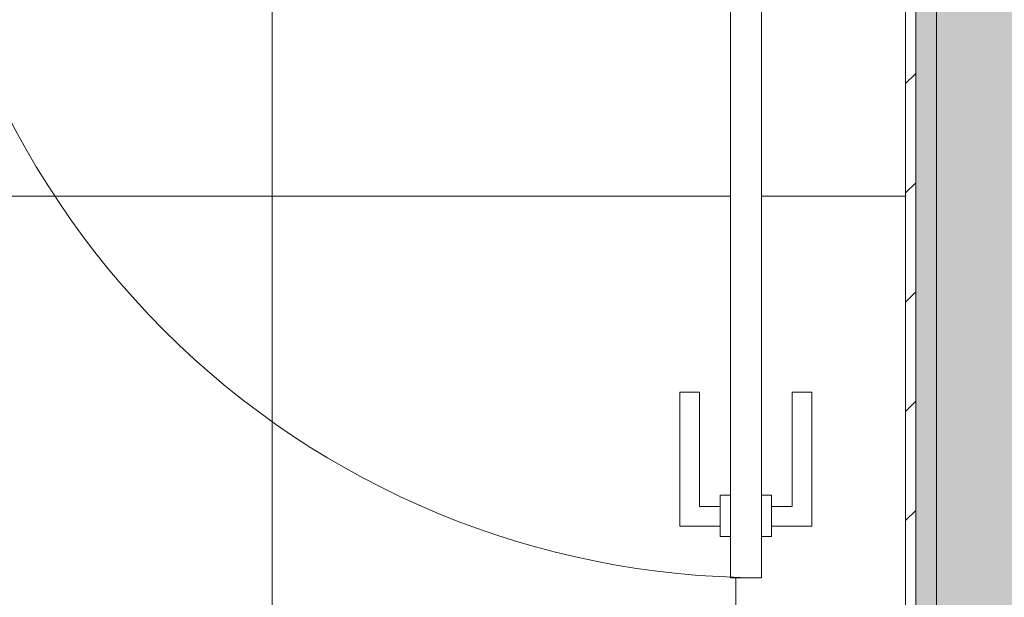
# Model space of a CAD drawing. Header units: millimetres. Extents: x 5980700 to 6194397, y -12939 to 2351883.
# Tile 461 of 587: x 6096857 to 6097812, y -2745 to -2184. Entities that reach past the tile are written whole.
import ezdxf

# ---------------------------------------------------------------- set-up
doc = ezdxf.new("R2010")
doc.units = ezdxf.units.MM
for name, color, linetype, lineweight in [('A-DOOR', 31, 'Continuous', 9), ('A-DOOR-OPNG', 31, 'Continuous', 9), ('A-FLOR-PATT', 8, 'Continuous', 18), ('A-WALL', 113, 'Continuous', 18), ('A-WALL-PATT', 111, 'Continuous', 25), ('I-WALL', 2, 'Continuous', 18)]:
    doc.layers.add(name, color=color, linetype=linetype, lineweight=lineweight)

# ---------------------------------------------------------------- blocks, each defined once
blk = doc.blocks.new('FX-HRT-ESQ-INT_PORTA-1FL - 82x210cm_90x215cm-1FL-MAD-3_0cmFolha_Maçaneta 01-3820085-PLANTA DE CAIMENTO DE PISOS - 1 PAV_')
at = {"layer": 'A-DOOR', "color": 250, "lineweight": 5}
for p, q in [((-380.0000000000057, 887.5000000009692), (-410.0000000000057, 887.5000000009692)), ((-410.0000000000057, 887.5000000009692), (-410.0000000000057, 67.5000000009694)), ((-380.0000000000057, 67.5000000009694), (-380.0000000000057, 887.5000000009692)), ((-410.0000000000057, 807.5000000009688), (-410.0000000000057, 847.5000000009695)), ((-380.0000000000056, 847.5000000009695), (-380.0000000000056, 807.5000000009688))]:
    blk.add_line(p, q, dxfattribs=at)
at = {"layer": 'A-DOOR', "lineweight": 5}
for p, q in [((-410.0000000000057, 847.5000000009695), (-420.000000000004, 847.5000000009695)), ((-420.000000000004, 847.5000000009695), (-420.000000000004, 837.5000000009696)), ((-370.0000000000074, 847.5000000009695), (-380.0000000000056, 847.5000000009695)), ((-370.0000000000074, 837.5000000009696), (-370.0000000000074, 847.5000000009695)), ((-420.000000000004, 837.5000000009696), (-459.0050666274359, 837.5000000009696)), ((-459.0050666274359, 837.5000000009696), (-459.0050666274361, 707.5000000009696)), ((-330.9949333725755, 837.5000000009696), (-370.0000000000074, 837.5000000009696)), ((-330.9949333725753, 707.5000000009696), (-330.9949333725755, 837.5000000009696)), ((-440.005066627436, 707.5000000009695), (-440.0050666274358, 818.5000000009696)), ((-440.0050666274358, 818.5000000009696), (-420.000000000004, 818.5000000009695)), ((-420.000000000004, 818.5000000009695), (-420.0000000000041, 807.5000000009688)), ((-370.0000000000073, 807.5000000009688), (-370.0000000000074, 818.5000000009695)), ((-370.0000000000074, 818.5000000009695), (-349.9949333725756, 818.5000000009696)), ((-349.9949333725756, 818.5000000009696), (-349.9949333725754, 707.5000000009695)), ((-420.0000000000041, 807.5000000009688), (-410.0000000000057, 807.5000000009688)), ((-380.0000000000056, 807.5000000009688), (-370.0000000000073, 807.5000000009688)), ((-459.0050666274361, 707.5000000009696), (-440.005066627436, 707.5000000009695)), ((-349.9949333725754, 707.5000000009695), (-330.9949333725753, 707.5000000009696))]:
    blk.add_line(p, q, dxfattribs=at)
at = {"layer": 'A-DOOR-OPNG', "lineweight": 5}
for p, q in [((-420.000000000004, 807.500000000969), (-420.000000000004, 847.5000000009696)), ((-370.0000000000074, 807.500000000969), (-370.0000000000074, 847.5000000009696))]:
    blk.add_line(p, q, dxfattribs=at)
at = {"layer": 'A-DOOR-OPNG', "color": 90, "lineweight": 5}
blk.add_arc((-410.0000000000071, 67.5000000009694), 820.0000000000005, 359.9999999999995, 89.99999999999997, dxfattribs=at)
blk = doc.blocks.new('BE-PMSa-MOD-ARQ-CONEXAODOFUTURO-EX-000-R_rvt-2-PLANTA DE CAIMENTO DE PISOS - 1 PAV_')
at = {"layer": 'A-FLOR-PATT', "lineweight": 5}
h = blk.add_hatch(dxfattribs=at)
h.set_pattern_fill('FP_146', color=71, style=0, pattern_type=2)
h.set_pattern_definition([(0, (9501.585, 1244.159), (0, 450), []), (90, (9501.585, 1244.159), (-450, 2.755455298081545e-14), [])])
h.paths.add_polyline_path([(2321.385126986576, -8140.841005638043), (2642.230557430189, -8140.841005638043), (2650.554764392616, -8061.061202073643), (2654.129395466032, -8046.413567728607), (2669.308732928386, -8006.526249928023), (2688.310255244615, -7965.421793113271), (2700.7390430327, -7941.819453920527), (2715.496472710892, -7916.525245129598), (2734.922185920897, -7890.291845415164), (2758.61937191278, -7867.842057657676), (2773.93311295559, -7857.419119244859), (2790.604362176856, -7849.343367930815), (2804.489722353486, -7845.382756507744), (2818.88512698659, -7844.259370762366), (2833.280531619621, -7845.382756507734), (2847.895877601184, -7849.696981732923), (2863.837141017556, -7857.419119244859), (2881.199020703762, -7869.782384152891), (2902.848068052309, -7890.291845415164), (2922.900718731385, -7917.599814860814), (2949.459998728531, -7965.421793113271), (2950.675927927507, -7967.730849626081), (2968.461521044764, -8006.526249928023), (2986.333154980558, -8055.893410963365), (2987.991725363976, -8065.607577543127), (2996.310965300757, -8140.841005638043), (3316.385126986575, -8140.841005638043), (3316.385126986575, -7715.841005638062), (3346.385126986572, -7715.841005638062), (3346.385126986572, -8140.841005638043), (3687.330571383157, -8140.841005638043), (3695.654778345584, -8061.061202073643), (3699.229409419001, -8046.413567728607), (3714.408746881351, -8006.526249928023), (3733.410269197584, -7965.421793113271), (3745.839056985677, -7941.819453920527), (3760.59648666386, -7916.525245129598), (3780.022199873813, -7890.291845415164), (3803.719385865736, -7867.842057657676), (3819.033126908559, -7857.419119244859), (3835.704376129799, -7849.343367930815), (3849.589736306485, -7845.382756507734), (3863.985140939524, -7844.259370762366), (3878.419490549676, -7845.393865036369), (3892.265905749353, -7849.343367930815), (3908.937154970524, -7857.419119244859), (3924.25089601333, -7867.842057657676), (3947.948082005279, -7890.291845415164), (3967.373795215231, -7916.525245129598), (3994.560012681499, -7965.421793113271), (3995.77594188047, -7967.730849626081), (4013.561534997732, -8006.526249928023), (4031.433168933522, -8055.893410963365), (4033.091739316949, -8065.607577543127), (4041.410979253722, -8140.841005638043), (4381.585154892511, -8140.841005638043), (4381.585154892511, -7715.841005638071), (4411.585154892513, -7715.841005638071), (4411.585154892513, -8140.841005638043), (4754.930585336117, -8140.841005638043), (4763.254792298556, -8061.061202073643), (4766.829423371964, -8046.413567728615), (4782.008760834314, -8006.526249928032), (4801.010283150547, -7965.421793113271), (4815.241759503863, -7938.72964885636), (4828.196500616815, -7916.525245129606), (4847.622213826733, -7890.291845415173), (4871.319399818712, -7867.842057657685), (4886.633140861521, -7857.419119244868), (4908.943103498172, -7847.7350010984), (4917.189750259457, -7845.382756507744), (4931.585154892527, -7844.259370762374), (4945.980559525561, -7845.382756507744), (4959.865919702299, -7849.343367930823), (4976.537168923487, -7857.419119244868), (4991.850909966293, -7867.842057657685), (5015.54809595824, -7890.291845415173), (5034.973809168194, -7916.525245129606), (5062.160026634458, -7965.421793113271), (5063.375955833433, -7967.73084962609), (5081.161548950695, -8006.526249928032), (5099.033182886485, -8055.893410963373), (5100.691753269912, -8065.607577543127), (5109.010993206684, -8140.841005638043), (5451.585154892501, -8140.841005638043), (5451.585154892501, -6484.841005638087), (5436.385099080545, -6485.841005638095), (5436.385099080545, -6865.841005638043), (4836.385099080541, -6865.841005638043), (4836.38509908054, -4465.841005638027), (5436.385099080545, -4465.841005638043), (5436.385099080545, -4846.841005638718), (5451.585154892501, -4845.841005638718), (5451.585154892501, -1905.841005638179), (5391.58515489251, -1905.841005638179), (5391.58515489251, -1920.841005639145), (5321.585154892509, -1920.841005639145), (5321.585154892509, -1905.841005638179), (5311.585154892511, -1905.841005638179), (5311.585154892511, -2645.841005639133), (5321.585154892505, -2645.841005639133), (5321.585154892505, -2656.841005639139), (5341.590221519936, -2656.841005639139), (5341.590221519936, -2545.841005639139), (5360.590221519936, -2545.841005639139), (5360.590221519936, -2675.841005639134), (5321.585154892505, -2675.841005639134), (5321.585154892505, -2685.841005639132), (5311.585154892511, -2685.841005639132), (5311.585154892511, -2725.841005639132), (5281.585154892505, -2725.841005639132), (5281.585154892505, -2685.841005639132), (5271.585154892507, -2685.841005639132), (5271.585154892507, -2675.841005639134), (5232.580088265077, -2675.841005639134), (5232.580088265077, -2545.841005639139), (5251.580088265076, -2545.841005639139), (5252.585154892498, -2656.84100563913), (5271.585154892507, -2656.84100563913), (5271.585154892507, -2645.841005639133), (5281.585154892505, -2645.841005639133), (5281.585154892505, -1905.841005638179), (4481.585154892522, -1905.841005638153), (4481.585154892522, -1920.841005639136), (4411.585154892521, -1920.841005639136), (4411.585154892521, -1905.841005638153), (4176.385126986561, -1905.841005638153), (4176.385126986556, -3880.84100563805), (3306.385126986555, -3880.84100563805), (3306.385126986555, -3923.838472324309), (3276.385126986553, -3923.838472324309), (3276.385126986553, -3880.841005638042), (2026.385126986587, -3880.841005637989), (2026.385126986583, -4918.341005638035), (3276.385126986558, -4918.341005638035), (3276.385126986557, -4723.838472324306), (3306.385126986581, -4723.838472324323), (3306.385126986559, -5031.338472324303), (3276.385126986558, -5031.338472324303), (3276.385126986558, -4948.341005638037), (2026.385126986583, -4948.341005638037), (2026.385126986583, -5985.841005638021), (3276.385126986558, -5985.84100563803), (3276.385126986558, -5831.338472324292), (3306.385126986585, -5831.338472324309), (3306.385126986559, -6138.83847232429), (3276.385126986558, -6138.83847232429), (3276.385126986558, -6015.841005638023), (2026.385126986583, -6015.841005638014), (2026.385126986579, -7092.825683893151), (3276.385126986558, -7092.825683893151), (3276.385126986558, -6938.838472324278), (3306.385126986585, -6938.838472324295), (3306.385126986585, -7122.825683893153), (2321.385126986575, -7122.825683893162), (2321.385126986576, -8061.061202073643)])
h.paths.add_polyline_path([(2135.420005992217, -7122.825683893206), (2296.385126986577, -7122.82568389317), (2296.385126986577, -7117.825683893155), (2026.385126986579, -7117.825683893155), (2026.385126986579, -7122.825683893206)])
h.paths.add_polyline_path([(4037.38512698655, -6987.843538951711), (3926.385126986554, -6987.843538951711), (3926.385126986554, -6968.843538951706), (4037.385126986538, -6967.838472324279), (4037.385126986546, -6948.838472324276), (4026.385126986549, -6948.838472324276), (4026.385126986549, -6938.838472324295), (3306.385126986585, -6938.838472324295), (3306.385126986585, -6898.83847232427), (4026.385126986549, -6898.83847232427), (4026.385126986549, -6888.83847232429), (4037.385126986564, -6888.83847232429), (4037.38512698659, -6868.833405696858), (3926.385126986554, -6868.833405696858), (3926.385126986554, -6849.833405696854), (4056.38512698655, -6849.833405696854), (4056.38512698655, -6888.83847232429), (4066.385126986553, -6888.83847232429), (4066.385126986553, -6898.83847232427), (4106.385126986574, -6898.83847232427), (4106.385126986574, -6938.838472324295), (4066.385126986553, -6938.838472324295), (4066.385126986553, -6948.838472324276), (4056.38512698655, -6948.838472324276), (4056.38512698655, -6987.843538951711)])
h.paths.add_polyline_path([(2051.352406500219, -6739.745183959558), (2043.869126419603, -6737.740045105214), (2039.867724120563, -6733.799744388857), (2036.895819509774, -6728.652254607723), (2036.385846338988, -6724.778623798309), (2036.453058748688, -6385.286140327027), (2037.58343461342, -6380.937672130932), (2042.718914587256, -6373.642229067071), (2050.637684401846, -6369.532517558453), (2055.098531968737, -6368.996080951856), (2167.926996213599, -6369.389113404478), (2174.344592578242, -6371.351169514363), (2181.29157521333, -6374.771536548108), (2272.065392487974, -6374.771536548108), (2278.63266149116, -6372.480772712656), (2287.561174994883, -6371.48959476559), (2563.590701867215, -6372.637303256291), (2583.99053680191, -6375.108902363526), (2612.090476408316, -6385.87317245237), (2636.735888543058, -6403.138159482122), (2656.451736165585, -6425.870547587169), (2670.611107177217, -6455.138196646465), (2676.740394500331, -6482.049562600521), (2679.408147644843, -6515.636608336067), (2680.210871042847, -6561.764330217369), (2679.674749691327, -6588.182533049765), (2676.455905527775, -6628.188416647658), (2670.051402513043, -6656.287628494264), (2656.441015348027, -6683.124562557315), (2636.721785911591, -6705.853743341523), (2612.073901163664, -6723.114839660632), (2583.972525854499, -6733.87478270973), (2553.460559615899, -6737.4895947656), (2278.659620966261, -6736.504572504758), (2270.175474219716, -6733.799744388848), (2180.118351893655, -6734.772070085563), (2174.726569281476, -6738.218713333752), (2166.961488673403, -6739.74518395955)])
h.paths.add_polyline_path([(5174.506284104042, -6710.03027902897), (5175.124130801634, -6709.936650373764), (5174.713786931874, -6709.936650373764)])
h.paths.add_polyline_path([(5211.00608213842, -6693.067264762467), (5212.497095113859, -6692.366286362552), (5211.880374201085, -6692.366286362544)])
h.paths.add_polyline_path([(5244.043824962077, -6665.745430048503), (5246.821173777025, -6663.401751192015), (5245.918180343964, -6663.401751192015)])
h.paths.add_polyline_path([(5271.950628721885, -6629.661560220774), (5276.082696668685, -6624.11361809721), (5274.853208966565, -6624.113618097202), (5273.620358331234, -6626.470067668)])
h.paths.add_polyline_path([(4979.186127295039, -6586.724382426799), (4967.687618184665, -6550.859688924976), (4974.336536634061, -6576.363910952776), (4977.95996617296, -6584.10486085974)])
h.paths.add_polyline_path([(5293.58407086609, -6586.72438242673), (5298.433661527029, -6576.363910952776), (5305.08257997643, -6550.859688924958), (5296.905721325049, -6576.363910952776)])
h.paths.add_polyline_path([(5308.237628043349, -6538.757412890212), (5312.438584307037, -6522.643194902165), (5312.438584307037, -6511.31120356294), (5310.704093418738, -6522.643194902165)])
h.paths.add_polyline_path([(4964.532570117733, -6538.757412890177), (4958.433482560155, -6500.033035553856), (4960.331613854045, -6522.643194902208)])
h.paths.add_polyline_path([(4957.371157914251, -6487.378837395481), (4957.371157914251, -6444.303173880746), (4955.563048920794, -6465.841005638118)])
h.paths.add_polyline_path([(5449.135099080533, -6446.841005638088), (5451.585154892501, -6445.841005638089), (5451.585154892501, -5684.841005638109), (5436.385099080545, -5685.841005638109), (5436.385099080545, -6446.841005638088), (5442.760099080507, -6446.841005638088)])
h.paths.add_polyline_path([(5314.54549952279, -6434.135967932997), (5312.438584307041, -6409.038816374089), (5308.237628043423, -6392.92459838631), (5312.438584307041, -6420.370807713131)])
h.paths.add_polyline_path([(4958.2246986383, -6434.135967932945), (4964.532570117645, -6392.924598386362), (4960.331613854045, -6409.038816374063)])
h.paths.add_polyline_path([(5305.082579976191, -6380.822322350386), (5298.433661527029, -6355.318100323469), (5293.584070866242, -6344.957628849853), (5298.433661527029, -6360.083857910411)])
h.paths.add_polyline_path([(4967.687618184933, -6380.822322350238), (4979.186127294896, -6344.957628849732), (4974.336536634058, -6355.318100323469)])
h.paths.add_polyline_path([(5286.52829910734, -6329.883960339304), (5276.082696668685, -6307.568393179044), (5274.853208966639, -6307.568393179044), (5276.082696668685, -6309.918414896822)])
h.paths.add_polyline_path([(5174.506284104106, -5910.030279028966), (5175.124130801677, -5909.936650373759), (5174.713786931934, -5909.936650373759)])
h.paths.add_polyline_path([(5211.006082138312, -5893.067264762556), (5212.497095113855, -5892.366286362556), (5211.880374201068, -5892.366286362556)])
h.paths.add_polyline_path([(3926.385126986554, -5880.343538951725), (3926.385126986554, -5861.343538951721), (4037.385126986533, -5860.338472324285), (4037.385126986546, -5841.33847232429), (4026.385126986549, -5841.33847232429), (4025.637149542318, -5831.338472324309), (3306.385126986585, -5831.338472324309), (3306.385126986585, -5791.338472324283), (4026.385126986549, -5791.338472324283), (4026.385126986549, -5781.338472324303), (4037.385126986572, -5781.338472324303), (4037.385126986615, -5761.333405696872), (3926.385126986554, -5761.333405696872), (3926.385126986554, -5742.333405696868), (4056.38512698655, -5742.333405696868), (4056.38512698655, -5781.338472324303), (4066.385126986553, -5781.338472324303), (4066.385126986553, -5791.338472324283), (4106.385126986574, -5791.338472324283), (4106.385126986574, -5831.338472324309), (4066.385126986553, -5831.338472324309), (4066.385126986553, -5841.33847232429), (4056.38512698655, -5841.33847232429), (4056.38512698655, -5880.343538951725), (4025.637149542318, -5880.343538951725)])
h.paths.add_polyline_path([(5244.043824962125, -5865.745430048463), (5248.345731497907, -5861.354795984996), (5245.918180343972, -5863.401751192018)])
h.paths.add_polyline_path([(5271.950628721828, -5829.661560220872), (5276.082696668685, -5824.113618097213), (5274.853208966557, -5824.113618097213)])
h.paths.add_polyline_path([(4979.186127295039, -5786.724382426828), (4967.687618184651, -5750.859688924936), (4974.336536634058, -5776.363910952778)])
h.paths.add_polyline_path([(5293.584070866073, -5786.724382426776), (5298.433661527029, -5776.363910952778), (5305.082579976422, -5750.859688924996), (5296.905721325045, -5776.363910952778)])
h.paths.add_polyline_path([(4964.532570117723, -5738.757412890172), (4958.224698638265, -5697.546043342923), (4960.331613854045, -5722.643194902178)])
h.paths.add_polyline_path([(5308.237628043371, -5738.757412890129), (5312.438584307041, -5722.643194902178), (5312.438584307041, -5711.311203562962), (5310.704093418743, -5722.643194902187)])
h.paths.add_polyline_path([(4957.371157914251, -5687.378837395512), (4957.371157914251, -5644.303173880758), (4955.918576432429, -5670.075978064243)])
h.paths.add_polyline_path([(2161.227687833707, -5652.42826945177), (2050.637684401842, -5651.891832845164), (2042.718914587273, -5647.782121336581), (2037.58343461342, -5640.486678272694), (2036.385846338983, -5631.64572660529), (2036.895819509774, -5292.772095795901), (2040.769450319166, -5286.062770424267), (2047.478775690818, -5282.189139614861), (2051.352406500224, -5281.679166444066), (2166.961488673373, -5281.679166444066), (2174.726569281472, -5283.205637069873), (2181.291575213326, -5287.624606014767), (2271.19337319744, -5287.518342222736), (2278.65962096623, -5284.919777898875), (2287.588770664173, -5283.934755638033), (2554.117861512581, -5283.934755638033), (2584.168500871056, -5287.624606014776), (2612.073901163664, -5298.309510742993), (2639.821611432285, -5319.143591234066), (2658.390195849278, -5342.143178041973), (2670.051402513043, -5365.136721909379), (2676.797638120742, -5395.257674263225), (2679.674749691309, -5433.241817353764), (2680.210871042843, -5480.174193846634), (2679.40814764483, -5505.787742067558), (2676.455905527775, -5540.623870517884), (2670.058018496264, -5568.714555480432), (2656.451736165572, -5595.553802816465), (2636.735888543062, -5618.286190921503), (2612.090476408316, -5635.551177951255), (2581.206020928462, -5646.65281385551), (2553.460559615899, -5649.934755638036), (2278.632661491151, -5648.943577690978), (2270.150511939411, -5646.65281385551), (2180.118351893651, -5646.65281385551), (2174.344592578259, -5650.073180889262), (2167.926996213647, -5652.035236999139)])
h.paths.add_polyline_path([(5315.399040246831, -5646.841005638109), (5315.555087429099, -5646.161976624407), (5315.399040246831, -5646.161976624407)])
h.paths.add_polyline_path([(5451.585154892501, -5643.662788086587), (5451.58316409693, -5643.660881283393), (5442.643781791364, -5643.660881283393)])
h.paths.add_polyline_path([(5436.385099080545, -5646.841005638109), (5451.585154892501, -5645.841005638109), (5451.585154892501, -4884.841005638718), (5436.385099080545, -4885.841005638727), (5436.385099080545, -5646.164988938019)])
h.paths.add_polyline_path([(5314.54549952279, -5634.135967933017), (5312.438584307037, -5609.038816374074), (5308.237628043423, -5592.924598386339), (5312.731841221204, -5622.286750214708)])
h.paths.add_polyline_path([(4958.2246986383, -5634.135967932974), (4964.53257011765, -5592.924598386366), (4960.331613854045, -5609.038816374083)])
h.paths.add_polyline_path([(5305.082579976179, -5580.822322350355), (5298.433661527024, -5555.31810032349), (5293.584070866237, -5544.957628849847), (5298.433661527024, -5560.083857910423)])
h.paths.add_polyline_path([(4967.687618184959, -5580.822322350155), (4979.186127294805, -5544.957628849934), (4974.336536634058, -5555.31810032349)])
h.paths.add_polyline_path([(5286.528299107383, -5529.883960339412), (5276.082696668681, -5507.568393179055), (5274.853208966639, -5507.568393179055), (5276.082696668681, -5509.918414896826)])
h.paths.add_polyline_path([(5174.506284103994, -5110.030279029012), (5175.124130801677, -5109.936650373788), (5174.713786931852, -5109.936650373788)])
h.paths.add_polyline_path([(5211.006082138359, -5093.067264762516), (5212.497095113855, -5092.366286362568), (5211.88037420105, -5092.366286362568)])
h.paths.add_polyline_path([(5244.04382496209, -5065.745430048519), (5246.821173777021, -5063.401751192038), (5245.91818034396, -5063.401751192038)])
h.paths.add_polyline_path([(5271.950628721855, -5029.661560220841), (5276.082696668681, -5024.113618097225), (5274.853208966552, -5024.113618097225)])
h.paths.add_polyline_path([(4979.186127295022, -4986.724382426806), (4967.687618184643, -4950.859688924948), (4974.336536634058, -4976.363910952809)])
h.paths.add_polyline_path([(5293.584070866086, -4986.724382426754), (5298.433661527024, -4976.363910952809), (5305.082579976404, -4950.859688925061), (5296.905721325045, -4976.363910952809)])
h.paths.add_polyline_path([(5308.237628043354, -4938.757412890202), (5312.438584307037, -4922.643194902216), (5312.438584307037, -4911.311203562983), (5310.704093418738, -4922.643194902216)])
h.paths.add_polyline_path([(4964.532570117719, -4938.757412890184), (4958.847162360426, -4904.960706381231), (4960.331613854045, -4922.643194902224)])
h.paths.add_polyline_path([(4957.371157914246, -4887.37883739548), (4957.371157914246, -4844.303173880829), (4955.563048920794, -4865.841005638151)])
h.paths.add_polyline_path([(5315.399040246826, -4846.841005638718), (5315.555087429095, -4846.161976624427), (5315.399040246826, -4846.161976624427)])
h.paths.add_polyline_path([(5314.545499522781, -4834.135967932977), (5312.438584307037, -4809.038816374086), (5308.237628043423, -4792.924598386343), (5312.438584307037, -4820.370807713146)])
h.paths.add_polyline_path([(4958.224698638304, -4834.13596793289), (4964.53257011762, -4792.924598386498), (4960.331613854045, -4809.038816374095)])
h.paths.add_polyline_path([(5305.082579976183, -4780.822322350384), (5298.433661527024, -4755.318100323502), (5293.584070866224, -4744.957628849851), (5298.433661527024, -4760.083857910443)])
h.paths.add_polyline_path([(4967.687618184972, -4780.822322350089), (4979.186127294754, -4744.957628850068), (4974.336536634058, -4755.318100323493)])
h.paths.add_polyline_path([(4056.385126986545, -4772.843538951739), (3926.385126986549, -4772.843538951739), (3926.385126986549, -4753.843538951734), (4037.385126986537, -4752.838472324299), (4037.385126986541, -4733.838472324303), (4026.385126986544, -4733.838472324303), (4026.385126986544, -4723.838472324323), (3306.385126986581, -4723.838472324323), (3306.385126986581, -4683.83847232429), (4026.385126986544, -4683.83847232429), (4026.385126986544, -4673.838472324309), (4037.385126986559, -4673.838472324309), (4037.385126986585, -4653.833405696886), (3926.385126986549, -4653.833405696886), (3926.385126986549, -4634.833405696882), (4056.385126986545, -4634.833405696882), (4056.385126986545, -4673.838472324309), (4066.385126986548, -4673.838472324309), (4066.385126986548, -4683.83847232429), (4106.385126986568, -4683.83847232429), (4106.385126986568, -4723.838472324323), (4066.385126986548, -4723.838472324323), (4066.385126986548, -4733.838472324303), (4056.385126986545, -4733.838472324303), (4056.385126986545, -4753.843538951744)])
h.paths.add_polyline_path([(5286.528299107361, -4729.883960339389), (5276.082696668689, -4707.568393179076), (5274.853208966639, -4707.568393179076), (5278.051676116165, -4713.681888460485)])
h.paths.add_polyline_path([(2166.961488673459, -4585.002844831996), (2047.478775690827, -4584.49287166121), (2040.769450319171, -4580.619240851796), (2036.895819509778, -4573.909915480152), (2036.385846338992, -4570.036284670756), (2036.453058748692, -4230.543801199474), (2037.583434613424, -4226.195333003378), (2042.718914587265, -4218.899889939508), (2050.637684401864, -4214.7901784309), (2055.098531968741, -4214.253741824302), (2167.926996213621, -4214.646774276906), (2174.344592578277, -4216.608830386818), (2181.291575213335, -4220.029197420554), (2272.065392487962, -4220.029197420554), (2278.632661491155, -4217.738433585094), (2287.561174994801, -4216.747255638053), (2563.590701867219, -4217.894964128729), (2583.990536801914, -4220.366563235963), (2612.090476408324, -4231.130833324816), (2636.735888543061, -4248.395820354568), (2656.451736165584, -4271.128208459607), (2670.611107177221, -4300.395857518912), (2677.043573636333, -4331.12425261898), (2679.408147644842, -4360.894269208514), (2680.210871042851, -4407.021991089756), (2679.674749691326, -4433.440193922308), (2676.455905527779, -4473.446077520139), (2670.05140251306, -4501.545289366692), (2656.441015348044, -4528.382223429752), (2636.721785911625, -4551.111404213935), (2612.073901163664, -4568.372500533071), (2583.972525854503, -4579.132443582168), (2553.460559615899, -4582.747255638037), (2278.659620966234, -4581.762233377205), (2270.175474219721, -4579.057405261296), (2180.11835189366, -4580.029730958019), (2174.726569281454, -4583.476374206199)])
at = {"layer": 'A-WALL-PATT', "lineweight": 5}
blk.add_hatch(color=57, dxfattribs=at).paths.add_polyline_path([(5536.585170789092, -8212.825683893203), (5571.585154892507, -8212.825683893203), (5571.585154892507, -1880.841005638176), (5481.585154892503, -1880.841005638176), (5481.585154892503, -8212.825683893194), (5526.62052326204, -8212.825683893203)])
h = blk.add_hatch(dxfattribs=at)
h.set_pattern_fill('FP_15', color=135, style=0, pattern_type=2)
h.set_pattern_definition([(0, (0, 0), (101.6, 25.4), [8.382, -67.818, 8.382, -67.818, -406.4]), (0, (0, 0), (101.6, 25.4), [-152.4, 8.382, -144.018, 8.382, -67.818, -177.8]), (0, (0, 0), (101.6, 25.4), [-381, 8.382, -42.418, 8.382, -118.618]), (120, (38.1, 12.7), (-72.79704525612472, 75.28818102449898), [8.381999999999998, -67.81799999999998, 8.381999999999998, -67.81799999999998, -406.3999999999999]), (120, (38.1, 12.7), (-72.79704525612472, 75.28818102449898), [-152.4, 8.381999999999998, -144.018, 8.381999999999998, -67.81799999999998, -177.8]), (120, (38.1, 12.7), (-72.79704525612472, 75.28818102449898), [-380.9999999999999, 8.381999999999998, -42.41799999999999, 8.381999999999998, -118.618]), (240, (50.8, 63.5), (-28.80295474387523, -100.688181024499), [8.382, -67.818, 8.382, -67.818, -406.4]), (240, (50.8, 63.5), (-28.80295474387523, -100.688181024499), [-152.4, 8.382, -144.018, 8.382, -67.818, -177.8]), (240, (50.8, 63.5), (-28.80295474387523, -100.688181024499), [-381, 8.382, -42.418, 8.382, -118.618])])
h.paths.add_polyline_path([(5474.0851548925, -8197.825683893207), (5481.585154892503, -8197.825683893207), (5481.585154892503, -1890.841005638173), (5461.585154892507, -1890.841005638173), (5461.585154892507, -8197.825683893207)])
h = blk.add_hatch(dxfattribs=at)
h.set_pattern_fill('FP_14', color=252, style=0, pattern_type=2)
h.set_pattern_definition([(45, (0, 0), (-53.03300858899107, 53.03300858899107), [])])
h.paths.add_polyline_path([(5461.585154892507, -8187.825683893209), (5461.3850990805, -1905.841005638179), (5451.585154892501, -1905.841005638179), (5451.585154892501, -8187.825683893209)])
at = {"layer": 'A-WALL', "color": 90, "lineweight": 5}
for p, q in [((5461.585154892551, -1905.841005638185), (5461.58515489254, -8187.825683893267)), ((5481.58515489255, -1905.841005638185), (5481.585154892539, -8187.825683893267))]:
    blk.add_line(p, q, dxfattribs=at)
at = {"layer": 'I-WALL', "color": 130, "lineweight": 9}
blk.add_line((5451.585154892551, -1905.841005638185), (5451.58515489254, -8187.825683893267), dxfattribs=at)
at = {"layer": 'A-DOOR', "color": 250, "lineweight": 5, "rotation": 180}
blk.add_blockref('FX-HRT-ESQ-INT_PORTA-1FL - 82x210cm_90x215cm-1FL-MAD-3_0cmFolha_Maçaneta 01-3820085-PLANTA DE CAIMENTO DE PISOS - 1 PAV_', (4901.585154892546, -1838.341005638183), dxfattribs=at)

msp = doc.modelspace()

# ---------------------------------------------------------------- block references
at = {"color": 50, "lineweight": 5}
msp.add_blockref('BE-PMSa-MOD-ARQ-CONEXAODOFUTURO-EX-000-R_rvt-2-PLANTA DE CAIMENTO DE PISOS - 1 PAV_', (6092264.959189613, 0), dxfattribs=at)

doc.saveas('drawing.dxf')
